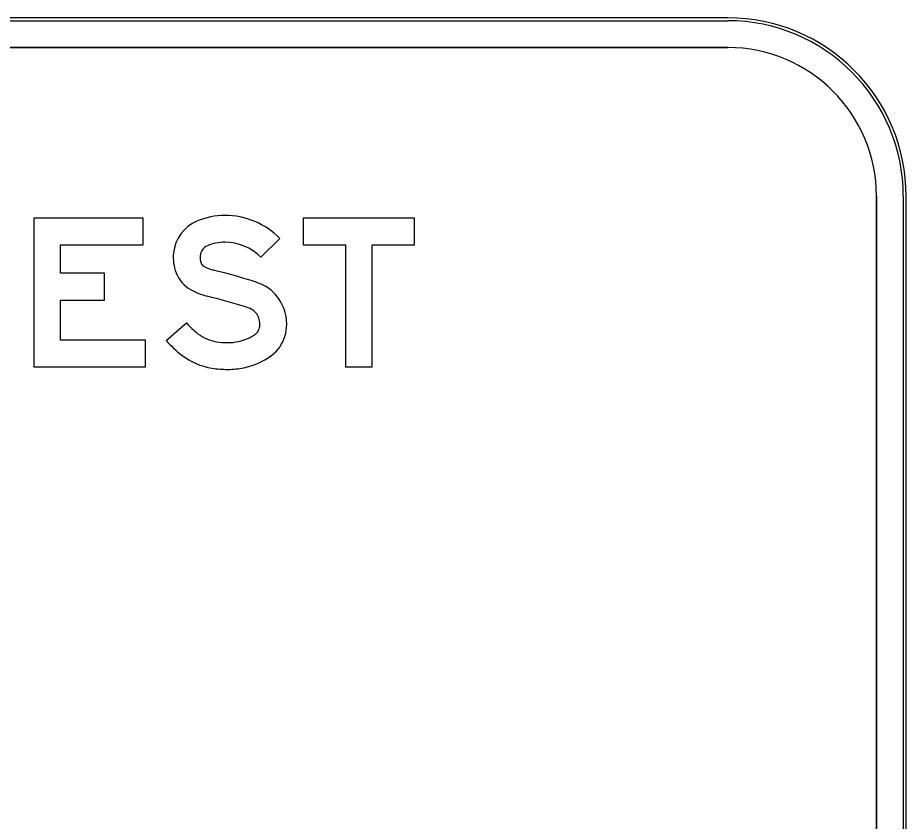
# Model space of a CAD drawing. Extents: x 1806251 to 1809821, y 414895 to 422886.
# Drawn here: x 1809677.748 to 1809678.345, y 415172.381 to 415172.921 of the extents above; entities that cross this region are included whole.
import ezdxf

# ---------------------------------------------------------------- set-up
doc = ezdxf.new("R2010")
doc.units = 0
for name, color, linetype in [('GSBWFILL', 7, 'Continuous'), ('GSCOLORFILL', 7, 'Continuous'), ('GSOUTLINE', 7, 'Continuous')]:
    doc.layers.add(name, color=color, linetype=linetype)

msp = doc.modelspace()

# ---------------------------------------------------------------- linework, layer by layer
at = {"layer": 'GSBWFILL'}
for p, q in [((1809678.22509, 415172.92057), (1809676.96509, 415172.92057)), ((1809676.96509, 415172.90057), (1809678.22509, 415172.90057)), ((1809678.32509, 415172.80057), (1809678.32509, 415171.96057)), ((1809678.34509, 415171.96057), (1809678.34509, 415172.80057))]:
    msp.add_line(p, q, dxfattribs=at)
for points in [[(1809677.83359, 415172.70399), (1809677.77659, 415172.70399), (1809677.77659, 415172.73088), (1809677.80609, 415172.73088), (1809677.80609, 415172.74888), (1809677.77659, 415172.74888), (1809677.77659, 415172.76799), (1809677.83209, 415172.76799), (1809677.83209, 415172.78599), (1809677.75859, 415172.78599), (1809677.75859, 415172.68599), (1809677.83359, 415172.68599)], [(1809677.93959, 415172.76799), (1809677.96809, 415172.76799), (1809677.96809, 415172.68599), (1809677.98609, 415172.68599), (1809677.98609, 415172.76799), (1809678.01459, 415172.76799), (1809678.01459, 415172.78599), (1809677.93959, 415172.78599)]]:
    msp.add_lwpolyline(points, close=True, dxfattribs=at)
for points in [[(1809677.92399, 415172.77222), (1809677.91114, 415172.75962)], [(1809677.84759, 415172.7037), (1809677.86121, 415172.71547)]]:
    msp.add_lwpolyline(points, dxfattribs=at)
for radius in [0.12, 0.1]:
    msp.add_arc((1809678.22509, 415172.80057), radius, 0, 90, dxfattribs=at)
for centre, major_axis, start_param, end_param in [((1809677.88705, 415172.73998), (0, 0.04776), 0, 0.407095), ((1809677.88705, 415172.736), (0, 0.05174), 5.487912, 6.283185), ((1809677.87849, 415172.75982), (0, 0.02615), 0.407095, 1.468557), ((1809677.88705, 415172.73998), (0, 0.02976), 0, 0.407095), ((1809677.88705, 415172.736), (0, 0.03374), 5.487912, 6.283185), ((1809677.87849, 415172.75982), (0, 0.00815), 0.407095, 1.468557), ((1809677.88092, 415172.75957), (0, 0.02858), 1.468557, 1.941238), ((1809677.88092, 415172.75957), (0, 0.01058), 1.468557, 1.941238), ((1809677.87511, 415172.75732), (0, 0.00436), 1.941238, 2.621157), ((1809677.88544, 415172.77534), (0, 0.02513), 2.621157, 2.899109), ((1809677.87511, 415172.75732), (0, 0.02236), 1.941238, 2.621157), ((1809677.76286, 415172.27976), (0, 0.48539), 5.984666, 6.040702), ((1809677.8915, 415172.6978), (0, 0.048), 5.812135, 5.984666), ((1809677.90117, 415172.7168), (0, 0.02668), 5.402773, 5.812135), ((1809677.88544, 415172.77534), (0, 0.04313), 2.621157, 2.899109), ((1809677.76286, 415172.27976), (0, 0.46739), 5.984666, 6.040702), ((1809677.89868, 415172.71474), (0, 0.02992), 4.712389, 5.402773), ((1809677.8915, 415172.6978), (0, 0.03), 5.812135, 5.984666), ((1809677.90117, 415172.7168), (0, 0.00868), 5.402773, 5.812135), ((1809677.89868, 415172.71474), (0, 0.01192), 4.712389, 5.402773), ((1809677.9003, 415172.74924), (0, 0.05165), 2.283243, 2.489697), ((1809677.90366, 415172.71348), (0, 0.00675), 3.771092, 4.424361), ((1809677.89941, 415172.71474), (0, 0.01119), 4.424361, 4.712389), ((1809677.89941, 415172.71474), (0, 0.02919), 4.424361, 4.712389), ((1809677.88581, 415172.73024), (0, 0.02776), 2.489697, 2.979885), ((1809677.89032, 415172.73179), (0, 0.0294), 3.34483, 3.771092), ((1809677.90366, 415172.71348), (0, 0.02475), 3.771092, 4.424361), ((1809677.9003, 415172.74924), (0, 0.06965), 2.283243, 2.489697), ((1809677.88884, 415172.7488), (0, 0.04656), 2.979885, 3.141593), ((1809677.88884, 415172.73901), (0, 0.03677), 3.141593, 3.34483), ((1809677.88581, 415172.73024), (0, 0.04576), 2.489697, 2.979885), ((1809677.89032, 415172.73179), (0, 0.0474), 3.34483, 3.771092), ((1809677.88884, 415172.7488), (0, 0.06456), 2.979885, 3.141593), ((1809677.88884, 415172.73901), (0, 0.05477), 3.141593, 3.34483)]:
    msp.add_ellipse(centre, major_axis=major_axis, ratio=0.999997, start_param=start_param, end_param=end_param, dxfattribs=at)
at = {"layer": 'GSCOLORFILL'}
for p, q in [((1809678.22509, 415172.92057), (1809676.96509, 415172.92057)), ((1809678.22509, 415172.92057), (1809676.96509, 415172.92057)), ((1809678.22509, 415172.92057), (1809676.96509, 415172.92057)), ((1809676.96509, 415172.91857), (1809678.22509, 415172.91857)), ((1809676.96509, 415172.90057), (1809678.22509, 415172.90057)), ((1809678.32509, 415172.80057), (1809678.32509, 415171.96057)), ((1809678.34309, 415172.80057), (1809678.34309, 415171.96057)), ((1809678.34509, 415171.96057), (1809678.34509, 415172.80057)), ((1809678.34509, 415171.96057), (1809678.34509, 415172.80057)), ((1809678.34509, 415171.96057), (1809678.34509, 415172.80057))]:
    msp.add_line(p, q, dxfattribs=at)
for points in [[(1809677.83359, 415172.70399), (1809677.77659, 415172.70399), (1809677.77659, 415172.73088), (1809677.80609, 415172.73088), (1809677.80609, 415172.74888), (1809677.77659, 415172.74888), (1809677.77659, 415172.76799), (1809677.83209, 415172.76799), (1809677.83209, 415172.78599), (1809677.75859, 415172.78599), (1809677.75859, 415172.68599), (1809677.83359, 415172.68599)], [(1809677.93959, 415172.76799), (1809677.96809, 415172.76799), (1809677.96809, 415172.68599), (1809677.98609, 415172.68599), (1809677.98609, 415172.76799), (1809678.01459, 415172.76799), (1809678.01459, 415172.78599), (1809677.93959, 415172.78599)]]:
    msp.add_lwpolyline(points, close=True, dxfattribs=at)
for points in [[(1809677.92399, 415172.77222), (1809677.91114, 415172.75962)], [(1809677.84759, 415172.7037), (1809677.86121, 415172.71547)]]:
    msp.add_lwpolyline(points, dxfattribs=at)
for radius in [0.12, 0.12, 0.12, 0.118, 0.1]:
    msp.add_arc((1809678.22509, 415172.80057), radius, 0, 90, dxfattribs=at)
for centre, major_axis, start_param, end_param in [((1809677.88705, 415172.73998), (0, 0.04776), 0, 0.407095), ((1809677.88705, 415172.736), (0, 0.05174), 5.487912, 6.283185), ((1809677.87849, 415172.75982), (0, 0.02615), 0.407095, 1.468557), ((1809677.88705, 415172.73998), (0, 0.02976), 0, 0.407095), ((1809677.88705, 415172.736), (0, 0.03374), 5.487912, 6.283185), ((1809677.87849, 415172.75982), (0, 0.00815), 0.407095, 1.468557), ((1809677.88092, 415172.75957), (0, 0.02858), 1.468557, 1.941238), ((1809677.88092, 415172.75957), (0, 0.01058), 1.468557, 1.941238), ((1809677.87511, 415172.75732), (0, 0.00436), 1.941238, 2.621157), ((1809677.88544, 415172.77534), (0, 0.02513), 2.621157, 2.899109), ((1809677.87511, 415172.75732), (0, 0.02236), 1.941238, 2.621157), ((1809677.76286, 415172.27976), (0, 0.48539), 5.984666, 6.040702), ((1809677.8915, 415172.6978), (0, 0.048), 5.812135, 5.984666), ((1809677.90117, 415172.7168), (0, 0.02668), 5.402773, 5.812135), ((1809677.88544, 415172.77534), (0, 0.04313), 2.621157, 2.899109), ((1809677.76286, 415172.27976), (0, 0.46739), 5.984666, 6.040702), ((1809677.89868, 415172.71474), (0, 0.02992), 4.712389, 5.402773), ((1809677.8915, 415172.6978), (0, 0.03), 5.812135, 5.984666), ((1809677.90117, 415172.7168), (0, 0.00868), 5.402773, 5.812135), ((1809677.89868, 415172.71474), (0, 0.01192), 4.712389, 5.402773), ((1809677.9003, 415172.74924), (0, 0.05165), 2.283243, 2.489697), ((1809677.90366, 415172.71348), (0, 0.00675), 3.771092, 4.424361), ((1809677.89941, 415172.71474), (0, 0.01119), 4.424361, 4.712389), ((1809677.89941, 415172.71474), (0, 0.02919), 4.424361, 4.712389), ((1809677.88581, 415172.73024), (0, 0.02776), 2.489697, 2.979885), ((1809677.89032, 415172.73179), (0, 0.0294), 3.34483, 3.771092), ((1809677.90366, 415172.71348), (0, 0.02475), 3.771092, 4.424361), ((1809677.9003, 415172.74924), (0, 0.06965), 2.283243, 2.489697), ((1809677.88884, 415172.7488), (0, 0.04656), 2.979885, 3.141593), ((1809677.88884, 415172.73901), (0, 0.03677), 3.141593, 3.34483), ((1809677.88581, 415172.73024), (0, 0.04576), 2.489697, 2.979885), ((1809677.89032, 415172.73179), (0, 0.0474), 3.34483, 3.771092), ((1809677.88884, 415172.7488), (0, 0.06456), 2.979885, 3.141593), ((1809677.88884, 415172.73901), (0, 0.05477), 3.141593, 3.34483)]:
    msp.add_ellipse(centre, major_axis=major_axis, ratio=0.999997, start_param=start_param, end_param=end_param, dxfattribs=at)
at = {"layer": 'GSOUTLINE'}
for p, q in [((1809678.22509, 415172.92057), (1809676.96509, 415172.92057)), ((1809678.22509, 415172.90057), (1809676.96509, 415172.90057)), ((1809678.32509, 415171.96057), (1809678.32509, 415172.80057)), ((1809678.34509, 415171.96057), (1809678.34509, 415172.80057))]:
    msp.add_line(p, q, dxfattribs=at)
for points in [[(1809677.83359, 415172.70399), (1809677.77659, 415172.70399), (1809677.77659, 415172.73088), (1809677.80609, 415172.73088), (1809677.80609, 415172.74888), (1809677.77659, 415172.74888), (1809677.77659, 415172.76799), (1809677.83209, 415172.76799), (1809677.83209, 415172.78599), (1809677.75859, 415172.78599), (1809677.75859, 415172.68599), (1809677.83359, 415172.68599)], [(1809677.93959, 415172.76799), (1809677.96809, 415172.76799), (1809677.96809, 415172.68599), (1809677.98609, 415172.68599), (1809677.98609, 415172.76799), (1809678.01459, 415172.76799), (1809678.01459, 415172.78599), (1809677.93959, 415172.78599)]]:
    msp.add_lwpolyline(points, close=True, dxfattribs=at)
for points in [[(1809677.92399, 415172.77222), (1809677.91114, 415172.75962)], [(1809677.84759, 415172.7037), (1809677.86121, 415172.71547)]]:
    msp.add_lwpolyline(points, dxfattribs=at)
for radius in [0.12, 0.1]:
    msp.add_arc((1809678.22509, 415172.80057), radius, 0, 90, dxfattribs=at)
for centre, major_axis, start_param, end_param in [((1809677.88705, 415172.73998), (0, 0.04776), 0, 0.407095), ((1809677.88705, 415172.736), (0, 0.05174), 5.487912, 6.283185), ((1809677.87849, 415172.75982), (0, 0.02615), 0.407095, 1.468557), ((1809677.88705, 415172.73998), (0, 0.02976), 0, 0.407095), ((1809677.88705, 415172.736), (0, 0.03374), 5.487912, 6.283185), ((1809677.87849, 415172.75982), (0, 0.00815), 0.407095, 1.468557), ((1809677.88092, 415172.75957), (0, 0.02858), 1.468557, 1.941238), ((1809677.88092, 415172.75957), (0, 0.01058), 1.468557, 1.941238), ((1809677.87511, 415172.75732), (0, 0.00436), 1.941238, 2.621157), ((1809677.88544, 415172.77534), (0, 0.02513), 2.621157, 2.899109), ((1809677.87511, 415172.75732), (0, 0.02236), 1.941238, 2.621157), ((1809677.76286, 415172.27976), (0, 0.48539), 5.984666, 6.040702), ((1809677.8915, 415172.6978), (0, 0.048), 5.812135, 5.984666), ((1809677.90117, 415172.7168), (0, 0.02668), 5.402773, 5.812135), ((1809677.88544, 415172.77534), (0, 0.04313), 2.621157, 2.899109), ((1809677.76286, 415172.27976), (0, 0.46739), 5.984666, 6.040702), ((1809677.89868, 415172.71474), (0, 0.02992), 4.712389, 5.402773), ((1809677.8915, 415172.6978), (0, 0.03), 5.812135, 5.984666), ((1809677.90117, 415172.7168), (0, 0.00868), 5.402773, 5.812135), ((1809677.89868, 415172.71474), (0, 0.01192), 4.712389, 5.402773), ((1809677.9003, 415172.74924), (0, 0.05165), 2.283243, 2.489697), ((1809677.90366, 415172.71348), (0, 0.00675), 3.771092, 4.424361), ((1809677.89941, 415172.71474), (0, 0.01119), 4.424361, 4.712389), ((1809677.89941, 415172.71474), (0, 0.02919), 4.424361, 4.712389), ((1809677.88581, 415172.73024), (0, 0.02776), 2.489697, 2.979885), ((1809677.89032, 415172.73179), (0, 0.0294), 3.34483, 3.771092), ((1809677.90366, 415172.71348), (0, 0.02475), 3.771092, 4.424361), ((1809677.9003, 415172.74924), (0, 0.06965), 2.283243, 2.489697), ((1809677.88884, 415172.7488), (0, 0.04656), 2.979885, 3.141593), ((1809677.88884, 415172.73901), (0, 0.03677), 3.141593, 3.34483), ((1809677.88581, 415172.73024), (0, 0.04576), 2.489697, 2.979885), ((1809677.89032, 415172.73179), (0, 0.0474), 3.34483, 3.771092), ((1809677.88884, 415172.7488), (0, 0.06456), 2.979885, 3.141593), ((1809677.88884, 415172.73901), (0, 0.05477), 3.141593, 3.34483)]:
    msp.add_ellipse(centre, major_axis=major_axis, ratio=0.999997, start_param=start_param, end_param=end_param, dxfattribs=at)

doc.saveas('drawing.dxf')
